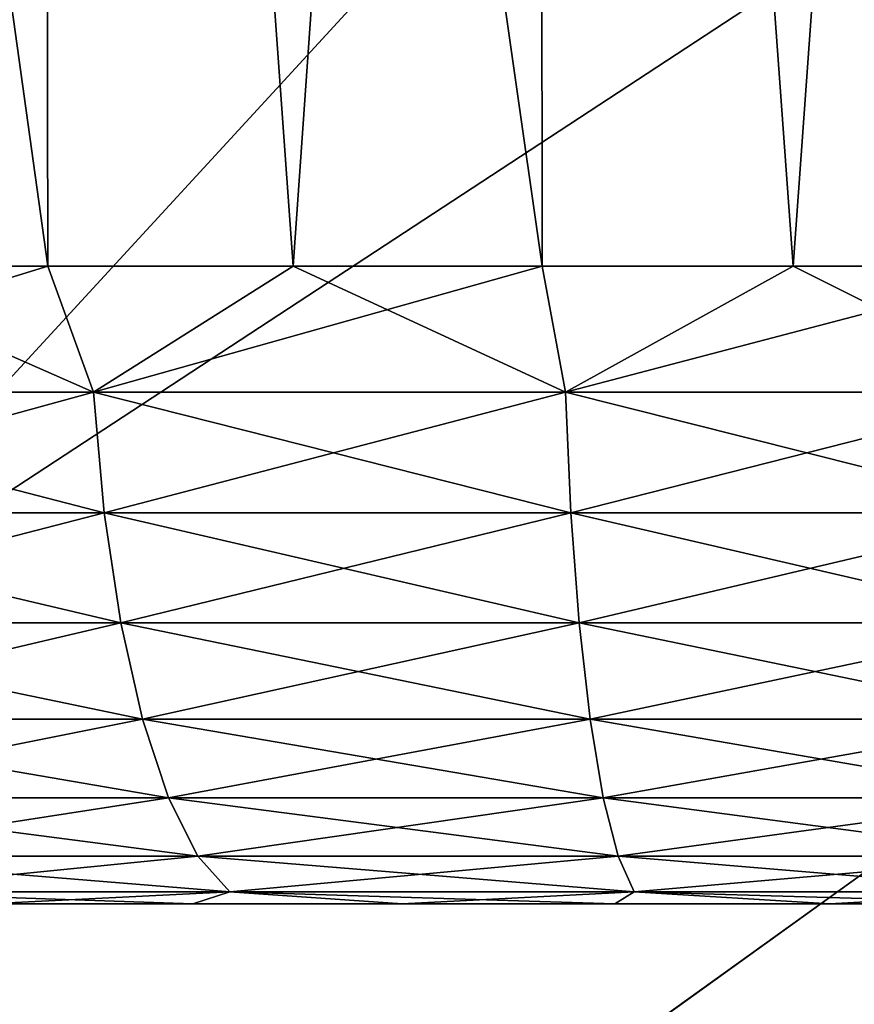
# Model space of a CAD drawing. Header units: millimetres. Extents: x -110 to 110, y 0 to 80.
# Tile 420 of 439: x 94.237 to 94.858, y 67.825 to 68.557. Entities that reach past the tile are written whole.
import ezdxf

# ---------------------------------------------------------------- set-up
doc = ezdxf.new("R2010")
doc.units = ezdxf.units.MM
doc.header["$LTSCALE"] = 59.460957
for name, color, linetype in [('14', 7, 'CONTINUOUS'), ('24', 7, 'CONTINUOUS'), ('28', 7, 'CONTINUOUS'), ('4', 7, 'CONTINUOUS'), ('403', 7, 'CONTINUOUS'), ('404', 7, 'CONTINUOUS'), ('407', 7, 'CONTINUOUS'), ('408', 7, 'CONTINUOUS'), ('409', 7, 'CONTINUOUS'), ('413', 7, 'CONTINUOUS'), ('414', 7, 'CONTINUOUS'), ('418', 7, 'CONTINUOUS'), ('419', 7, 'CONTINUOUS'), ('6', 7, 'CONTINUOUS'), ('8', 7, 'CONTINUOUS')]:
    doc.layers.add(name, color=color, linetype=linetype)

msp = doc.modelspace()

# ---------------------------------------------------------------- linework, layer by layer
at = {"layer": '14', "color": 7, "linetype": 'CONTINUOUS'}
for points in [[(-105, 80, 52.6982), (105, 80, 52.6982), (-83.44615, 65.95291, 52.45301), (-105, 80, 52.6982)], [(-83.44615, 65.95291, 52.45301), (105, 80, 52.6982), (-82.47688, 66, 52.45383), (-83.44615, 65.95291, 52.45301)], [(-82.47688, 66, 52.45383), (105, 80, 52.6982), (82.47688, 66, 52.45383), (-82.47688, 66, 52.45383)], [(82.47688, 66, 52.45383), (105, 80, 52.6982), (83.44615, 65.95291, 52.45301), (82.47688, 66, 52.45383)], [(83.44615, 65.95291, 52.45301), (105, 80, 52.6982), (84.40631, 65.8121, 52.45055), (83.44615, 65.95291, 52.45301)], [(84.40631, 65.8121, 52.45055), (105, 80, 52.6982), (85.34831, 65.57888, 52.44648), (84.40631, 65.8121, 52.45055)], [(85.34831, 65.57888, 52.44648), (105, 80, 52.6982), (86.26328, 65.25544, 52.44084), (85.34831, 65.57888, 52.44648)], [(86.26328, 65.25544, 52.44084), (105, 80, 52.6982), (87.1426, 64.84483, 52.43367), (86.26328, 65.25544, 52.44084)], [(87.1426, 64.84483, 52.43367), (105, 80, 52.6982), (87.97799, 64.35092, 52.42505), (87.1426, 64.84483, 52.43367)], [(87.97799, 64.35092, 52.42505), (105, 80, 52.6982), (88.76157, 63.77834, 52.41505), (87.97799, 64.35092, 52.42505)], [(88.76157, 63.77834, 52.41505), (105, 80, 52.6982), (89.48597, 63.1325, 52.40378), (88.76157, 63.77834, 52.41505)], [(89.48597, 63.1325, 52.40378), (105, 80, 52.6982), (93.82453, 58.86902, 52.32936), (89.48597, 63.1325, 52.40378)], [(93.82453, 58.86902, 52.32936), (105, 80, 52.6982), (94.48284, 58.15608, 52.31692), (93.82453, 58.86902, 52.32936)], [(94.48284, 58.15608, 52.31692), (105, 80, 52.6982), (95.06898, 57.38266, 52.30342), (94.48284, 58.15608, 52.31692)]]:
    msp.add_3dface(points, dxfattribs=at)
at = {"layer": '24', "color": 7, "linetype": 'CONTINUOUS'}
for points in [[(93.99943, 40, -44.49071), (94.56963, 40, -44.14441), (94.18733, 70.70524, -45.00078), (93.99943, 40, -44.49071)], [(94.18733, 70.70524, -45.00078), (94.56963, 40, -44.14441), (95.34112, 70.70524, -44.275), (94.18733, 70.70524, -45.00078)], [(94.56963, 40, -44.14441), (95.12382, 40, -43.77313), (95.34112, 70.70524, -44.275), (94.56963, 40, -44.14441)]]:
    msp.add_3dface(points, dxfattribs=at)
at = {"layer": '28', "color": 7, "linetype": 'CONTINUOUS'}
for points in [[(94.4718, 40, 44.20631), (93.37284, 40, 44.83282), (94.18733, 70.70524, 45.00078), (94.4718, 40, 44.20631)], [(95.34112, 70.70524, 44.275), (94.4718, 40, 44.20631), (94.18733, 70.70524, 45.00078), (95.34112, 70.70524, 44.275)], [(95.51406, 40, 43.48944), (94.4718, 40, 44.20631), (95.34112, 70.70524, 44.275), (95.51406, 40, 43.48944)]]:
    msp.add_3dface(points, dxfattribs=at)
at = {"layer": '4', "color": 7, "linetype": 'CONTINUOUS'}
for points in [[(-105.7, 75.7173, 55), (82.37019, 65.20782, 55), (105.7, 75.7173, 55), (-105.7, 75.7173, 55)], [(82.37019, 65.20782, 55), (83.4023, 65.07342, 55), (105.7, 75.7173, 55), (82.37019, 65.20782, 55)], [(83.4023, 65.07342, 55), (84.41896, 64.85048, 55), (105.7, 75.7173, 55), (83.4023, 65.07342, 55)], [(84.41896, 64.85048, 55), (85.4126, 64.54065, 55), (105.7, 75.7173, 55), (84.41896, 64.85048, 55)], [(85.4126, 64.54065, 55), (86.37581, 64.14625, 55), (105.7, 75.7173, 55), (85.4126, 64.54065, 55)], [(86.37581, 64.14625, 55), (87.30139, 63.67023, 55), (105.7, 75.7173, 55), (86.37581, 64.14625, 55)], [(87.30139, 63.67023, 55), (88.18246, 63.11612, 55), (105.7, 75.7173, 55), (87.30139, 63.67023, 55)], [(88.18246, 63.11612, 55), (89.01243, 62.48806, 55), (105.7, 75.7173, 55), (88.18246, 63.11612, 55)], [(89.01243, 62.48806, 55), (89.7792, 61.79657, 55), (105.7, 75.7173, 55), (89.01243, 62.48806, 55)], [(89.7792, 61.79657, 55), (92.78896, 58.83888, 55), (105.7, 75.7173, 55), (89.7792, 61.79657, 55)], [(92.78896, 58.83888, 55), (93.49373, 58.08431, 55), (105.7, 75.7173, 55), (92.78896, 58.83888, 55)], [(93.49373, 58.08431, 55), (94.13617, 57.26542, 55), (105.7, 75.7173, 55), (93.49373, 58.08431, 55)], [(94.13617, 57.26542, 55), (94.70558, 56.39416, 55), (105.7, 75.7173, 55), (94.13617, 57.26542, 55)], [(94.70558, 56.39416, 55), (95.19768, 55.47702, 55), (105.7, 75.7173, 55), (94.70558, 56.39416, 55)]]:
    msp.add_3dface(points, dxfattribs=at)
at = {"layer": '403', "color": 7, "linetype": 'CONTINUOUS'}
for points in [[(94.21349, 67.9, -32.89139), (94.2212, 67.9, -33.92804), (94.36593, 67.9, -32.84065), (94.21349, 67.9, -32.89139)], [(94.36593, 67.9, -37.15935), (94.2212, 67.9, -36.07196), (94.21349, 67.9, -37.10861), (94.36593, 67.9, -37.15935)], [(94.36593, 67.9, 32.84065), (94.2212, 67.9, 33.92804), (94.21349, 67.9, 32.89139), (94.36593, 67.9, 32.84065)], [(94.21349, 67.9, 37.10861), (94.2212, 67.9, 36.07196), (94.36593, 67.9, 37.15935), (94.21349, 67.9, 37.10861)], [(94.2212, 67.9, -33.92804), (94.39848, 67.9, -33.81941), (94.36593, 67.9, -32.84065), (94.2212, 67.9, -33.92804)], [(94.39848, 67.9, -36.18059), (94.2212, 67.9, -36.07196), (94.36593, 67.9, -37.15935), (94.39848, 67.9, -36.18059)], [(94.39848, 67.9, 33.81941), (94.2212, 67.9, 33.92804), (94.36593, 67.9, 32.84065), (94.39848, 67.9, 33.81941)], [(94.2212, 67.9, 36.07196), (94.39848, 67.9, 36.18059), (94.36593, 67.9, 37.15935), (94.2212, 67.9, 36.07196)], [(94.36593, 67.9, -32.84065), (94.39848, 67.9, -33.81941), (94.5216, 67.9, -32.80092), (94.36593, 67.9, -32.84065)], [(94.5216, 67.9, -37.19908), (94.39848, 67.9, -36.18059), (94.36593, 67.9, -37.15935), (94.5216, 67.9, -37.19908)], [(94.5216, 67.9, 32.80092), (94.39848, 67.9, 33.81941), (94.36593, 67.9, 32.84065), (94.5216, 67.9, 32.80092)], [(94.36593, 67.9, 37.15935), (94.39848, 67.9, 36.18059), (94.5216, 67.9, 37.19908), (94.36593, 67.9, 37.15935)], [(94.39848, 67.9, -33.81941), (94.59056, 67.9, -33.73985), (94.5216, 67.9, -32.80092), (94.39848, 67.9, -33.81941)], [(94.59056, 67.9, -36.26015), (94.39848, 67.9, -36.18059), (94.5216, 67.9, -37.19908), (94.59056, 67.9, -36.26015)], [(94.59056, 67.9, 33.73985), (94.39848, 67.9, 33.81941), (94.5216, 67.9, 32.80092), (94.59056, 67.9, 33.73985)], [(94.39848, 67.9, 36.18059), (94.59056, 67.9, 36.26015), (94.5216, 67.9, 37.19908), (94.39848, 67.9, 36.18059)], [(94.5216, 67.9, -32.80092), (94.59056, 67.9, -33.73985), (94.6797, 67.9, -32.77239), (94.5216, 67.9, -32.80092)], [(94.6797, 67.9, -37.22761), (94.59056, 67.9, -36.26015), (94.5216, 67.9, -37.19908), (94.6797, 67.9, -37.22761)], [(94.6797, 67.9, 32.77239), (94.59056, 67.9, 33.73985), (94.5216, 67.9, 32.80092), (94.6797, 67.9, 32.77239)], [(94.5216, 67.9, 37.19908), (94.59056, 67.9, 36.26015), (94.6797, 67.9, 37.22761), (94.5216, 67.9, 37.19908)], [(94.79273, 67.9, -36.30869), (94.59056, 67.9, -36.26015), (94.6797, 67.9, -37.22761), (94.79273, 67.9, -36.30869)], [(94.59056, 67.9, -33.73985), (94.79273, 67.9, -33.69131), (94.6797, 67.9, -32.77239), (94.59056, 67.9, -33.73985)], [(94.79273, 67.9, 33.69131), (94.59056, 67.9, 33.73985), (94.6797, 67.9, 32.77239), (94.79273, 67.9, 33.69131)], [(94.59056, 67.9, 36.26015), (94.79273, 67.9, 36.30869), (94.6797, 67.9, 37.22761), (94.59056, 67.9, 36.26015)], [(94.83944, 67.9, -37.24478), (94.79273, 67.9, -36.30869), (94.6797, 67.9, -37.22761), (94.83944, 67.9, -37.24478)], [(94.6797, 67.9, -32.77239), (94.79273, 67.9, -33.69131), (94.83944, 67.9, -32.75522), (94.6797, 67.9, -32.77239)], [(94.83944, 67.9, 32.75522), (94.79273, 67.9, 33.69131), (94.6797, 67.9, 32.77239), (94.83944, 67.9, 32.75522)], [(94.6797, 67.9, 37.22761), (94.79273, 67.9, 36.30869), (94.83944, 67.9, 37.24478), (94.6797, 67.9, 37.22761)], [(95, 67.9, -37.25052), (94.79273, 67.9, -36.30869), (94.83944, 67.9, -37.24478), (95, 67.9, -37.25052)], [(95, 67.9, -36.325), (94.79273, 67.9, -36.30869), (95, 67.9, -37.25052), (95, 67.9, -36.325)], [(94.79273, 67.9, -33.69131), (95, 67.9, -33.675), (94.83944, 67.9, -32.75522), (94.79273, 67.9, -33.69131)], [(95, 67.9, 33.675), (94.79273, 67.9, 33.69131), (95, 67.9, 32.74948), (95, 67.9, 33.675)], [(95, 67.9, 32.74948), (94.79273, 67.9, 33.69131), (94.83944, 67.9, 32.75522), (95, 67.9, 32.74948)], [(94.79273, 67.9, 36.30869), (95, 67.9, 36.325), (94.83944, 67.9, 37.24478), (94.79273, 67.9, 36.30869)], [(94.83944, 67.9, -32.75522), (95, 67.9, -33.675), (95, 67.9, -32.74948), (94.83944, 67.9, -32.75522)], [(94.83944, 67.9, 37.24478), (95, 67.9, 36.325), (95, 67.9, 37.25052), (94.83944, 67.9, 37.24478)]]:
    msp.add_3dface(points, dxfattribs=at)
at = {"layer": '404', "color": 7, "linetype": 'CONTINUOUS'}
for points in [[(93.89549, 70.97617, -32.33348), (94.2581, 68.37383, -32.35214), (94.25299, 70.97617, -32.21213), (93.89549, 70.97617, -32.33348)], [(94.07914, 68.37383, -32.40894), (94.2581, 68.37383, -32.35214), (93.89549, 70.97617, -32.33348), (94.07914, 68.37383, -32.40894)], [(94.2581, 68.37383, -32.35214), (94.44053, 68.37383, -32.30768), (94.25299, 70.97617, -32.21213), (94.2581, 68.37383, -32.35214)], [(94.25299, 70.97617, -32.21213), (94.62556, 68.37383, -32.27578), (94.62327, 70.97617, -32.13848), (94.25299, 70.97617, -32.21213)], [(94.44053, 68.37383, -32.30768), (94.62556, 68.37383, -32.27578), (94.25299, 70.97617, -32.21213), (94.44053, 68.37383, -32.30768)], [(94.62556, 68.37383, -32.27578), (94.81234, 68.37383, -32.25658), (94.62327, 70.97617, -32.13848), (94.62556, 68.37383, -32.27578)], [(94.62327, 70.97617, -32.13848), (95, 68.37383, -32.25017), (95, 70.97617, -32.11378), (94.62327, 70.97617, -32.13848)], [(94.81234, 68.37383, -32.25658), (95, 68.37383, -32.25017), (94.62327, 70.97617, -32.13848), (94.81234, 68.37383, -32.25658)]]:
    msp.add_3dface(points, dxfattribs=at)
at = {"layer": '407', "color": 7, "linetype": 'CONTINUOUS'}
for points in [[(94.25299, 70.97617, -37.78787), (94.07914, 68.37383, -37.59106), (93.89549, 70.97617, -37.66652), (94.25299, 70.97617, -37.78787)], [(94.2581, 68.37383, -37.64786), (94.07914, 68.37383, -37.59106), (94.25299, 70.97617, -37.78787), (94.2581, 68.37383, -37.64786)], [(94.44053, 68.37383, -37.69232), (94.2581, 68.37383, -37.64786), (94.25299, 70.97617, -37.78787), (94.44053, 68.37383, -37.69232)], [(94.62327, 70.97617, -37.86152), (94.44053, 68.37383, -37.69232), (94.25299, 70.97617, -37.78787), (94.62327, 70.97617, -37.86152)], [(94.62556, 68.37383, -37.72422), (94.44053, 68.37383, -37.69232), (94.62327, 70.97617, -37.86152), (94.62556, 68.37383, -37.72422)], [(95, 70.97617, -37.88622), (94.81234, 68.37383, -37.74342), (94.62327, 70.97617, -37.86152), (95, 70.97617, -37.88622)], [(94.81234, 68.37383, -37.74342), (94.62556, 68.37383, -37.72422), (94.62327, 70.97617, -37.86152), (94.81234, 68.37383, -37.74342)], [(95, 68.37383, -37.74983), (94.81234, 68.37383, -37.74342), (95, 70.97617, -37.88622), (95, 68.37383, -37.74983)]]:
    msp.add_3dface(points, dxfattribs=at)
at = {"layer": '408', "color": 7, "linetype": 'CONTINUOUS'}
for points in [[(94.07914, 68.37383, -32.40894), (93.95301, 68.2801, -32.47233), (94.29189, 68.2801, -32.3573), (94.07914, 68.37383, -32.40894)], [(94.2581, 68.37383, -32.35214), (94.07914, 68.37383, -32.40894), (94.29189, 68.2801, -32.3573), (94.2581, 68.37383, -32.35214)], [(94.44053, 68.37383, -32.30768), (94.2581, 68.37383, -32.35214), (94.29189, 68.2801, -32.3573), (94.44053, 68.37383, -32.30768)], [(94.44053, 68.37383, -32.30768), (94.29189, 68.2801, -32.3573), (94.64289, 68.2801, -32.28748), (94.44053, 68.37383, -32.30768)], [(94.62556, 68.37383, -32.27578), (94.44053, 68.37383, -32.30768), (94.64289, 68.2801, -32.28748), (94.62556, 68.37383, -32.27578)], [(94.81234, 68.37383, -32.25658), (94.62556, 68.37383, -32.27578), (94.64289, 68.2801, -32.28748), (94.81234, 68.37383, -32.25658)], [(94.81234, 68.37383, -32.25658), (94.64289, 68.2801, -32.28748), (95, 68.2801, -32.26407), (94.81234, 68.37383, -32.25658)], [(95, 68.37383, -32.25017), (94.81234, 68.37383, -32.25658), (95, 68.2801, -32.26407), (95, 68.37383, -32.25017)], [(93.95301, 68.2801, -32.47233), (94.30001, 68.19058, -32.38761), (94.29189, 68.2801, -32.3573), (93.95301, 68.2801, -32.47233)], [(93.96501, 68.19058, -32.50132), (94.30001, 68.19058, -32.38761), (93.95301, 68.2801, -32.47233), (93.96501, 68.19058, -32.50132)], [(94.29189, 68.2801, -32.3573), (94.64699, 68.19058, -32.31859), (94.64289, 68.2801, -32.28748), (94.29189, 68.2801, -32.3573)], [(94.30001, 68.19058, -32.38761), (94.64699, 68.19058, -32.31859), (94.29189, 68.2801, -32.3573), (94.30001, 68.19058, -32.38761)], [(94.64289, 68.2801, -32.28748), (95, 68.19058, -32.29545), (95, 68.2801, -32.26407), (94.64289, 68.2801, -32.28748)], [(94.64699, 68.19058, -32.31859), (95, 68.19058, -32.29545), (94.64289, 68.2801, -32.28748), (94.64699, 68.19058, -32.31859)], [(93.96501, 68.19058, -32.50132), (94.31236, 68.10861, -32.4337), (94.30001, 68.19058, -32.38761), (93.96501, 68.19058, -32.50132)], [(93.98327, 68.10861, -32.54541), (94.31236, 68.10861, -32.4337), (93.96501, 68.19058, -32.50132), (93.98327, 68.10861, -32.54541)], [(94.30001, 68.19058, -32.38761), (94.65321, 68.10861, -32.3659), (94.64699, 68.19058, -32.31859), (94.30001, 68.19058, -32.38761)], [(94.31236, 68.10861, -32.4337), (94.65321, 68.10861, -32.3659), (94.30001, 68.19058, -32.38761), (94.31236, 68.10861, -32.4337)], [(94.64699, 68.19058, -32.31859), (95, 68.10861, -32.34317), (95, 68.19058, -32.29545), (94.64699, 68.19058, -32.31859)], [(94.65321, 68.10861, -32.3659), (95, 68.10861, -32.34317), (94.64699, 68.19058, -32.31859), (94.65321, 68.10861, -32.3659)], [(93.98327, 68.10861, -32.54541), (94.3285, 68.03712, -32.49392), (94.31236, 68.10861, -32.4337), (93.98327, 68.10861, -32.54541)], [(94.00713, 68.03712, -32.60301), (94.3285, 68.03712, -32.49392), (93.98327, 68.10861, -32.54541), (94.00713, 68.03712, -32.60301)], [(94.31236, 68.10861, -32.4337), (94.66135, 68.03712, -32.42771), (94.65321, 68.10861, -32.3659), (94.31236, 68.10861, -32.4337)], [(94.3285, 68.03712, -32.49392), (94.66135, 68.03712, -32.42771), (94.31236, 68.10861, -32.4337), (94.3285, 68.03712, -32.49392)], [(94.65321, 68.10861, -32.3659), (95, 68.03712, -32.40551), (95, 68.10861, -32.34317), (94.65321, 68.10861, -32.3659)], [(94.66135, 68.03712, -32.42771), (95, 68.03712, -32.40551), (94.65321, 68.10861, -32.3659), (94.66135, 68.03712, -32.42771)], [(94.03573, 67.97869, -32.67204), (94.34784, 67.97869, -32.56609), (94.00713, 68.03712, -32.60301), (94.03573, 67.97869, -32.67204)], [(94.00713, 68.03712, -32.60301), (94.34784, 67.97869, -32.56609), (94.3285, 68.03712, -32.49392), (94.00713, 68.03712, -32.60301)], [(94.34784, 67.97869, -32.56609), (94.6711, 67.97869, -32.50179), (94.3285, 68.03712, -32.49392), (94.34784, 67.97869, -32.56609)], [(94.3285, 68.03712, -32.49392), (94.6711, 67.97869, -32.50179), (94.66135, 68.03712, -32.42771), (94.3285, 68.03712, -32.49392)], [(94.6711, 67.97869, -32.50179), (95, 67.97869, -32.48023), (94.66135, 68.03712, -32.42771), (94.6711, 67.97869, -32.50179)], [(94.66135, 68.03712, -32.42771), (95, 67.97869, -32.48023), (95, 68.03712, -32.40551), (94.66135, 68.03712, -32.42771)], [(94.03573, 67.97869, -32.67204), (94.36968, 67.93542, -32.64763), (94.34784, 67.97869, -32.56609), (94.03573, 67.97869, -32.67204)], [(94.06803, 67.93542, -32.75002), (94.36968, 67.93542, -32.64763), (94.03573, 67.97869, -32.67204), (94.06803, 67.93542, -32.75002)], [(94.34784, 67.97869, -32.56609), (94.68212, 67.93542, -32.58548), (94.6711, 67.97869, -32.50179), (94.34784, 67.97869, -32.56609)], [(94.36968, 67.93542, -32.64763), (94.68212, 67.93542, -32.58548), (94.34784, 67.97869, -32.56609), (94.36968, 67.93542, -32.64763)], [(94.68212, 67.93542, -32.58548), (95, 67.93542, -32.56464), (94.6711, 67.97869, -32.50179), (94.68212, 67.93542, -32.58548)], [(94.6711, 67.97869, -32.50179), (95, 67.93542, -32.56464), (95, 67.97869, -32.48023), (94.6711, 67.97869, -32.50179)], [(94.10288, 67.90887, -32.83416), (94.39325, 67.90887, -32.73559), (94.06803, 67.93542, -32.75002), (94.10288, 67.90887, -32.83416)], [(94.06803, 67.93542, -32.75002), (94.39325, 67.90887, -32.73559), (94.36968, 67.93542, -32.64763), (94.06803, 67.93542, -32.75002)], [(94.36968, 67.93542, -32.64763), (94.69401, 67.90887, -32.67576), (94.68212, 67.93542, -32.58548), (94.36968, 67.93542, -32.64763)], [(94.39325, 67.90887, -32.73559), (94.69401, 67.90887, -32.67576), (94.36968, 67.93542, -32.64763), (94.39325, 67.90887, -32.73559)], [(94.68212, 67.93542, -32.58548), (95, 67.90887, -32.65571), (95, 67.93542, -32.56464), (94.68212, 67.93542, -32.58548)], [(94.69401, 67.90887, -32.67576), (95, 67.90887, -32.65571), (94.68212, 67.93542, -32.58548), (94.69401, 67.90887, -32.67576)], [(94.21349, 67.9, -32.89139), (94.36593, 67.9, -32.84065), (94.10288, 67.90887, -32.83416), (94.21349, 67.9, -32.89139)], [(94.10288, 67.90887, -32.83416), (94.36593, 67.9, -32.84065), (94.39325, 67.90887, -32.73559), (94.10288, 67.90887, -32.83416)], [(94.36593, 67.9, -32.84065), (94.5216, 67.9, -32.80092), (94.39325, 67.90887, -32.73559), (94.36593, 67.9, -32.84065)], [(94.39325, 67.90887, -32.73559), (94.6797, 67.9, -32.77239), (94.69401, 67.90887, -32.67576), (94.39325, 67.90887, -32.73559)], [(94.5216, 67.9, -32.80092), (94.6797, 67.9, -32.77239), (94.39325, 67.90887, -32.73559), (94.5216, 67.9, -32.80092)], [(94.6797, 67.9, -32.77239), (94.83944, 67.9, -32.75522), (94.69401, 67.90887, -32.67576), (94.6797, 67.9, -32.77239)], [(94.69401, 67.90887, -32.67576), (95, 67.9, -32.74948), (95, 67.90887, -32.65571), (94.69401, 67.90887, -32.67576)], [(94.83944, 67.9, -32.75522), (95, 67.9, -32.74948), (94.69401, 67.90887, -32.67576), (94.83944, 67.9, -32.75522)]]:
    msp.add_3dface(points, dxfattribs=at)
at = {"layer": '409', "color": 7, "linetype": 'CONTINUOUS'}
for points in [[(94.2581, 68.37383, -37.64786), (94.29189, 68.2801, -37.6427), (93.95301, 68.2801, -37.52767), (94.2581, 68.37383, -37.64786)], [(94.07914, 68.37383, -37.59106), (94.2581, 68.37383, -37.64786), (93.95301, 68.2801, -37.52767), (94.07914, 68.37383, -37.59106)], [(94.2581, 68.37383, -37.64786), (94.44053, 68.37383, -37.69232), (94.29189, 68.2801, -37.6427), (94.2581, 68.37383, -37.64786)], [(94.62556, 68.37383, -37.72422), (94.64289, 68.2801, -37.71252), (94.29189, 68.2801, -37.6427), (94.62556, 68.37383, -37.72422)], [(94.44053, 68.37383, -37.69232), (94.62556, 68.37383, -37.72422), (94.29189, 68.2801, -37.6427), (94.44053, 68.37383, -37.69232)], [(94.62556, 68.37383, -37.72422), (94.81234, 68.37383, -37.74342), (94.64289, 68.2801, -37.71252), (94.62556, 68.37383, -37.72422)], [(94.81234, 68.37383, -37.74342), (95, 68.37383, -37.74983), (94.64289, 68.2801, -37.71252), (94.81234, 68.37383, -37.74342)], [(95, 68.37383, -37.74983), (95, 68.2801, -37.73593), (94.64289, 68.2801, -37.71252), (95, 68.37383, -37.74983)], [(94.29189, 68.2801, -37.6427), (93.96501, 68.19058, -37.49868), (93.95301, 68.2801, -37.52767), (94.29189, 68.2801, -37.6427)], [(94.30001, 68.19058, -37.61239), (93.96501, 68.19058, -37.49868), (94.29189, 68.2801, -37.6427), (94.30001, 68.19058, -37.61239)], [(94.64289, 68.2801, -37.71252), (94.30001, 68.19058, -37.61239), (94.29189, 68.2801, -37.6427), (94.64289, 68.2801, -37.71252)], [(94.64699, 68.19058, -37.68141), (94.30001, 68.19058, -37.61239), (94.64289, 68.2801, -37.71252), (94.64699, 68.19058, -37.68141)], [(95, 68.2801, -37.73593), (94.64699, 68.19058, -37.68141), (94.64289, 68.2801, -37.71252), (95, 68.2801, -37.73593)], [(95, 68.19058, -37.70455), (94.64699, 68.19058, -37.68141), (95, 68.2801, -37.73593), (95, 68.19058, -37.70455)], [(94.30001, 68.19058, -37.61239), (93.98327, 68.10861, -37.45459), (93.96501, 68.19058, -37.49868), (94.30001, 68.19058, -37.61239)], [(94.31236, 68.10861, -37.5663), (93.98327, 68.10861, -37.45459), (94.30001, 68.19058, -37.61239), (94.31236, 68.10861, -37.5663)], [(94.64699, 68.19058, -37.68141), (94.31236, 68.10861, -37.5663), (94.30001, 68.19058, -37.61239), (94.64699, 68.19058, -37.68141)], [(94.65321, 68.10861, -37.6341), (94.31236, 68.10861, -37.5663), (94.64699, 68.19058, -37.68141), (94.65321, 68.10861, -37.6341)], [(95, 68.19058, -37.70455), (94.65321, 68.10861, -37.6341), (94.64699, 68.19058, -37.68141), (95, 68.19058, -37.70455)], [(95, 68.10861, -37.65683), (94.65321, 68.10861, -37.6341), (95, 68.19058, -37.70455), (95, 68.10861, -37.65683)], [(94.31236, 68.10861, -37.5663), (94.00713, 68.03712, -37.39699), (93.98327, 68.10861, -37.45459), (94.31236, 68.10861, -37.5663)], [(94.3285, 68.03712, -37.50608), (94.00713, 68.03712, -37.39699), (94.31236, 68.10861, -37.5663), (94.3285, 68.03712, -37.50608)], [(94.65321, 68.10861, -37.6341), (94.3285, 68.03712, -37.50608), (94.31236, 68.10861, -37.5663), (94.65321, 68.10861, -37.6341)], [(94.66135, 68.03712, -37.57229), (94.3285, 68.03712, -37.50608), (94.65321, 68.10861, -37.6341), (94.66135, 68.03712, -37.57229)], [(95, 68.10861, -37.65683), (94.66135, 68.03712, -37.57229), (94.65321, 68.10861, -37.6341), (95, 68.10861, -37.65683)], [(95, 68.03712, -37.59449), (94.66135, 68.03712, -37.57229), (95, 68.10861, -37.65683), (95, 68.03712, -37.59449)], [(94.3285, 68.03712, -37.50608), (94.03573, 67.97869, -37.32796), (94.00713, 68.03712, -37.39699), (94.3285, 68.03712, -37.50608)], [(94.34784, 67.97869, -37.43391), (94.03573, 67.97869, -37.32796), (94.3285, 68.03712, -37.50608), (94.34784, 67.97869, -37.43391)], [(94.66135, 68.03712, -37.57229), (94.34784, 67.97869, -37.43391), (94.3285, 68.03712, -37.50608), (94.66135, 68.03712, -37.57229)], [(94.6711, 67.97869, -37.49821), (94.34784, 67.97869, -37.43391), (94.66135, 68.03712, -37.57229), (94.6711, 67.97869, -37.49821)], [(95, 68.03712, -37.59449), (94.6711, 67.97869, -37.49821), (94.66135, 68.03712, -37.57229), (95, 68.03712, -37.59449)], [(95, 67.97869, -37.51977), (94.6711, 67.97869, -37.49821), (95, 68.03712, -37.59449), (95, 67.97869, -37.51977)], [(94.34784, 67.97869, -37.43391), (94.06803, 67.93542, -37.24998), (94.03573, 67.97869, -37.32796), (94.34784, 67.97869, -37.43391)], [(94.36968, 67.93542, -37.35237), (94.06803, 67.93542, -37.24998), (94.34784, 67.97869, -37.43391), (94.36968, 67.93542, -37.35237)], [(94.6711, 67.97869, -37.49821), (94.36968, 67.93542, -37.35237), (94.34784, 67.97869, -37.43391), (94.6711, 67.97869, -37.49821)], [(94.68212, 67.93542, -37.41452), (94.36968, 67.93542, -37.35237), (94.6711, 67.97869, -37.49821), (94.68212, 67.93542, -37.41452)], [(95, 67.97869, -37.51977), (94.68212, 67.93542, -37.41452), (94.6711, 67.97869, -37.49821), (95, 67.97869, -37.51977)], [(95, 67.93542, -37.43536), (94.68212, 67.93542, -37.41452), (95, 67.97869, -37.51977), (95, 67.93542, -37.43536)], [(94.36968, 67.93542, -37.35237), (94.10288, 67.90887, -37.16584), (94.06803, 67.93542, -37.24998), (94.36968, 67.93542, -37.35237)], [(94.39325, 67.90887, -37.26441), (94.10288, 67.90887, -37.16584), (94.36968, 67.93542, -37.35237), (94.39325, 67.90887, -37.26441)], [(94.68212, 67.93542, -37.41452), (94.39325, 67.90887, -37.26441), (94.36968, 67.93542, -37.35237), (94.68212, 67.93542, -37.41452)], [(94.69401, 67.90887, -37.32424), (94.39325, 67.90887, -37.26441), (94.68212, 67.93542, -37.41452), (94.69401, 67.90887, -37.32424)], [(95, 67.93542, -37.43536), (94.69401, 67.90887, -37.32424), (94.68212, 67.93542, -37.41452), (95, 67.93542, -37.43536)], [(95, 67.90887, -37.34429), (94.69401, 67.90887, -37.32424), (95, 67.93542, -37.43536), (95, 67.90887, -37.34429)], [(94.39325, 67.90887, -37.26441), (94.21349, 67.9, -37.10861), (94.10288, 67.90887, -37.16584), (94.39325, 67.90887, -37.26441)], [(94.36593, 67.9, -37.15935), (94.21349, 67.9, -37.10861), (94.39325, 67.90887, -37.26441), (94.36593, 67.9, -37.15935)], [(94.5216, 67.9, -37.19908), (94.36593, 67.9, -37.15935), (94.39325, 67.90887, -37.26441), (94.5216, 67.9, -37.19908)], [(94.69401, 67.90887, -37.32424), (94.5216, 67.9, -37.19908), (94.39325, 67.90887, -37.26441), (94.69401, 67.90887, -37.32424)], [(94.6797, 67.9, -37.22761), (94.5216, 67.9, -37.19908), (94.69401, 67.90887, -37.32424), (94.6797, 67.9, -37.22761)], [(94.83944, 67.9, -37.24478), (94.6797, 67.9, -37.22761), (94.69401, 67.90887, -37.32424), (94.83944, 67.9, -37.24478)], [(95, 67.90887, -37.34429), (94.83944, 67.9, -37.24478), (94.69401, 67.90887, -37.32424), (95, 67.90887, -37.34429)], [(95, 67.9, -37.25052), (94.83944, 67.9, -37.24478), (95, 67.90887, -37.34429), (95, 67.9, -37.25052)]]:
    msp.add_3dface(points, dxfattribs=at)
at = {"layer": '413', "color": 7, "linetype": 'CONTINUOUS'}
for points in [[(94.07914, 68.37383, 37.59106), (94.2581, 68.37383, 37.64786), (93.89549, 70.97617, 37.66652), (94.07914, 68.37383, 37.59106)], [(93.89549, 70.97617, 37.66652), (94.2581, 68.37383, 37.64786), (94.25299, 70.97617, 37.78787), (93.89549, 70.97617, 37.66652)], [(94.25299, 70.97617, 37.78787), (94.62556, 68.37383, 37.72422), (94.62327, 70.97617, 37.86152), (94.25299, 70.97617, 37.78787)], [(94.2581, 68.37383, 37.64786), (94.44053, 68.37383, 37.69232), (94.25299, 70.97617, 37.78787), (94.2581, 68.37383, 37.64786)], [(94.44053, 68.37383, 37.69232), (94.62556, 68.37383, 37.72422), (94.25299, 70.97617, 37.78787), (94.44053, 68.37383, 37.69232)], [(94.81234, 68.37383, 37.74342), (95, 68.37383, 37.74983), (94.62327, 70.97617, 37.86152), (94.81234, 68.37383, 37.74342)], [(94.62327, 70.97617, 37.86152), (95, 68.37383, 37.74983), (95, 70.97617, 37.88622), (94.62327, 70.97617, 37.86152)], [(94.62556, 68.37383, 37.72422), (94.81234, 68.37383, 37.74342), (94.62327, 70.97617, 37.86152), (94.62556, 68.37383, 37.72422)]]:
    msp.add_3dface(points, dxfattribs=at)
at = {"layer": '414', "color": 7, "linetype": 'CONTINUOUS'}
for points in [[(94.25299, 70.97617, 32.21213), (94.07914, 68.37383, 32.40894), (93.89549, 70.97617, 32.33348), (94.25299, 70.97617, 32.21213)], [(94.2581, 68.37383, 32.35214), (94.07914, 68.37383, 32.40894), (94.25299, 70.97617, 32.21213), (94.2581, 68.37383, 32.35214)], [(94.62327, 70.97617, 32.13848), (94.44053, 68.37383, 32.30768), (94.25299, 70.97617, 32.21213), (94.62327, 70.97617, 32.13848)], [(94.44053, 68.37383, 32.30768), (94.2581, 68.37383, 32.35214), (94.25299, 70.97617, 32.21213), (94.44053, 68.37383, 32.30768)], [(94.62556, 68.37383, 32.27578), (94.44053, 68.37383, 32.30768), (94.62327, 70.97617, 32.13848), (94.62556, 68.37383, 32.27578)], [(95, 70.97617, 32.11378), (94.81234, 68.37383, 32.25658), (94.62327, 70.97617, 32.13848), (95, 70.97617, 32.11378)], [(94.81234, 68.37383, 32.25658), (94.62556, 68.37383, 32.27578), (94.62327, 70.97617, 32.13848), (94.81234, 68.37383, 32.25658)], [(95, 68.37383, 32.25017), (94.81234, 68.37383, 32.25658), (95, 70.97617, 32.11378), (95, 68.37383, 32.25017)]]:
    msp.add_3dface(points, dxfattribs=at)
at = {"layer": '418', "color": 7, "linetype": 'CONTINUOUS'}
for points in [[(94.07914, 68.37383, 37.59106), (93.95301, 68.2801, 37.52767), (94.29189, 68.2801, 37.6427), (94.07914, 68.37383, 37.59106)], [(94.2581, 68.37383, 37.64786), (94.07914, 68.37383, 37.59106), (94.29189, 68.2801, 37.6427), (94.2581, 68.37383, 37.64786)], [(94.44053, 68.37383, 37.69232), (94.2581, 68.37383, 37.64786), (94.29189, 68.2801, 37.6427), (94.44053, 68.37383, 37.69232)], [(94.44053, 68.37383, 37.69232), (94.29189, 68.2801, 37.6427), (94.64289, 68.2801, 37.71252), (94.44053, 68.37383, 37.69232)], [(94.62556, 68.37383, 37.72422), (94.44053, 68.37383, 37.69232), (94.64289, 68.2801, 37.71252), (94.62556, 68.37383, 37.72422)], [(94.81234, 68.37383, 37.74342), (94.62556, 68.37383, 37.72422), (94.64289, 68.2801, 37.71252), (94.81234, 68.37383, 37.74342)], [(94.81234, 68.37383, 37.74342), (94.64289, 68.2801, 37.71252), (95, 68.2801, 37.73593), (94.81234, 68.37383, 37.74342)], [(95, 68.37383, 37.74983), (94.81234, 68.37383, 37.74342), (95, 68.2801, 37.73593), (95, 68.37383, 37.74983)], [(93.95301, 68.2801, 37.52767), (94.30001, 68.19058, 37.61239), (94.29189, 68.2801, 37.6427), (93.95301, 68.2801, 37.52767)], [(93.96501, 68.19058, 37.49868), (94.30001, 68.19058, 37.61239), (93.95301, 68.2801, 37.52767), (93.96501, 68.19058, 37.49868)], [(94.29189, 68.2801, 37.6427), (94.64699, 68.19058, 37.68141), (94.64289, 68.2801, 37.71252), (94.29189, 68.2801, 37.6427)], [(94.30001, 68.19058, 37.61239), (94.64699, 68.19058, 37.68141), (94.29189, 68.2801, 37.6427), (94.30001, 68.19058, 37.61239)], [(94.64699, 68.19058, 37.68141), (95, 68.19058, 37.70455), (94.64289, 68.2801, 37.71252), (94.64699, 68.19058, 37.68141)], [(94.64289, 68.2801, 37.71252), (95, 68.19058, 37.70455), (95, 68.2801, 37.73593), (94.64289, 68.2801, 37.71252)], [(93.96501, 68.19058, 37.49868), (94.31236, 68.10861, 37.5663), (94.30001, 68.19058, 37.61239), (93.96501, 68.19058, 37.49868)], [(93.98327, 68.10861, 37.45459), (94.31236, 68.10861, 37.5663), (93.96501, 68.19058, 37.49868), (93.98327, 68.10861, 37.45459)], [(94.30001, 68.19058, 37.61239), (94.65321, 68.10861, 37.6341), (94.64699, 68.19058, 37.68141), (94.30001, 68.19058, 37.61239)], [(94.31236, 68.10861, 37.5663), (94.65321, 68.10861, 37.6341), (94.30001, 68.19058, 37.61239), (94.31236, 68.10861, 37.5663)], [(94.64699, 68.19058, 37.68141), (95, 68.10861, 37.65683), (95, 68.19058, 37.70455), (94.64699, 68.19058, 37.68141)], [(94.65321, 68.10861, 37.6341), (95, 68.10861, 37.65683), (94.64699, 68.19058, 37.68141), (94.65321, 68.10861, 37.6341)], [(93.98327, 68.10861, 37.45459), (94.3285, 68.03712, 37.50608), (94.31236, 68.10861, 37.5663), (93.98327, 68.10861, 37.45459)], [(94.00713, 68.03712, 37.39699), (94.3285, 68.03712, 37.50608), (93.98327, 68.10861, 37.45459), (94.00713, 68.03712, 37.39699)], [(94.31236, 68.10861, 37.5663), (94.66135, 68.03712, 37.57229), (94.65321, 68.10861, 37.6341), (94.31236, 68.10861, 37.5663)], [(94.3285, 68.03712, 37.50608), (94.66135, 68.03712, 37.57229), (94.31236, 68.10861, 37.5663), (94.3285, 68.03712, 37.50608)], [(94.65321, 68.10861, 37.6341), (95, 68.03712, 37.59449), (95, 68.10861, 37.65683), (94.65321, 68.10861, 37.6341)], [(94.66135, 68.03712, 37.57229), (95, 68.03712, 37.59449), (94.65321, 68.10861, 37.6341), (94.66135, 68.03712, 37.57229)], [(94.03573, 67.97869, 37.32796), (94.34784, 67.97869, 37.43391), (94.00713, 68.03712, 37.39699), (94.03573, 67.97869, 37.32796)], [(94.00713, 68.03712, 37.39699), (94.34784, 67.97869, 37.43391), (94.3285, 68.03712, 37.50608), (94.00713, 68.03712, 37.39699)], [(94.34784, 67.97869, 37.43391), (94.6711, 67.97869, 37.49821), (94.3285, 68.03712, 37.50608), (94.34784, 67.97869, 37.43391)], [(94.3285, 68.03712, 37.50608), (94.6711, 67.97869, 37.49821), (94.66135, 68.03712, 37.57229), (94.3285, 68.03712, 37.50608)], [(94.6711, 67.97869, 37.49821), (95, 67.97869, 37.51977), (94.66135, 68.03712, 37.57229), (94.6711, 67.97869, 37.49821)], [(94.66135, 68.03712, 37.57229), (95, 67.97869, 37.51977), (95, 68.03712, 37.59449), (94.66135, 68.03712, 37.57229)], [(94.06803, 67.93542, 37.24998), (94.36968, 67.93542, 37.35237), (94.03573, 67.97869, 37.32796), (94.06803, 67.93542, 37.24998)], [(94.03573, 67.97869, 37.32796), (94.36968, 67.93542, 37.35237), (94.34784, 67.97869, 37.43391), (94.03573, 67.97869, 37.32796)], [(94.36968, 67.93542, 37.35237), (94.68212, 67.93542, 37.41452), (94.34784, 67.97869, 37.43391), (94.36968, 67.93542, 37.35237)], [(94.34784, 67.97869, 37.43391), (94.68212, 67.93542, 37.41452), (94.6711, 67.97869, 37.49821), (94.34784, 67.97869, 37.43391)], [(94.68212, 67.93542, 37.41452), (95, 67.93542, 37.43536), (94.6711, 67.97869, 37.49821), (94.68212, 67.93542, 37.41452)], [(94.6711, 67.97869, 37.49821), (95, 67.93542, 37.43536), (95, 67.97869, 37.51977), (94.6711, 67.97869, 37.49821)], [(94.10288, 67.90887, 37.16584), (94.39325, 67.90887, 37.26441), (94.06803, 67.93542, 37.24998), (94.10288, 67.90887, 37.16584)], [(94.06803, 67.93542, 37.24998), (94.39325, 67.90887, 37.26441), (94.36968, 67.93542, 37.35237), (94.06803, 67.93542, 37.24998)], [(94.39325, 67.90887, 37.26441), (94.69401, 67.90887, 37.32424), (94.36968, 67.93542, 37.35237), (94.39325, 67.90887, 37.26441)], [(94.36968, 67.93542, 37.35237), (94.69401, 67.90887, 37.32424), (94.68212, 67.93542, 37.41452), (94.36968, 67.93542, 37.35237)], [(94.69401, 67.90887, 37.32424), (95, 67.90887, 37.34429), (94.68212, 67.93542, 37.41452), (94.69401, 67.90887, 37.32424)], [(94.68212, 67.93542, 37.41452), (95, 67.90887, 37.34429), (95, 67.93542, 37.43536), (94.68212, 67.93542, 37.41452)], [(94.10288, 67.90887, 37.16584), (94.36593, 67.9, 37.15935), (94.39325, 67.90887, 37.26441), (94.10288, 67.90887, 37.16584)], [(94.21349, 67.9, 37.10861), (94.36593, 67.9, 37.15935), (94.10288, 67.90887, 37.16584), (94.21349, 67.9, 37.10861)], [(94.36593, 67.9, 37.15935), (94.5216, 67.9, 37.19908), (94.39325, 67.90887, 37.26441), (94.36593, 67.9, 37.15935)], [(94.39325, 67.90887, 37.26441), (94.6797, 67.9, 37.22761), (94.69401, 67.90887, 37.32424), (94.39325, 67.90887, 37.26441)], [(94.5216, 67.9, 37.19908), (94.6797, 67.9, 37.22761), (94.39325, 67.90887, 37.26441), (94.5216, 67.9, 37.19908)], [(94.6797, 67.9, 37.22761), (94.83944, 67.9, 37.24478), (94.69401, 67.90887, 37.32424), (94.6797, 67.9, 37.22761)], [(94.83944, 67.9, 37.24478), (95, 67.9, 37.25052), (94.69401, 67.90887, 37.32424), (94.83944, 67.9, 37.24478)], [(94.69401, 67.90887, 37.32424), (95, 67.9, 37.25052), (95, 67.90887, 37.34429), (94.69401, 67.90887, 37.32424)]]:
    msp.add_3dface(points, dxfattribs=at)
at = {"layer": '419', "color": 7, "linetype": 'CONTINUOUS'}
for points in [[(94.07914, 68.37383, 32.40894), (94.2581, 68.37383, 32.35214), (93.95301, 68.2801, 32.47233), (94.07914, 68.37383, 32.40894)], [(94.2581, 68.37383, 32.35214), (94.29189, 68.2801, 32.3573), (93.95301, 68.2801, 32.47233), (94.2581, 68.37383, 32.35214)], [(94.2581, 68.37383, 32.35214), (94.44053, 68.37383, 32.30768), (94.29189, 68.2801, 32.3573), (94.2581, 68.37383, 32.35214)], [(94.44053, 68.37383, 32.30768), (94.62556, 68.37383, 32.27578), (94.29189, 68.2801, 32.3573), (94.44053, 68.37383, 32.30768)], [(94.62556, 68.37383, 32.27578), (94.64289, 68.2801, 32.28748), (94.29189, 68.2801, 32.3573), (94.62556, 68.37383, 32.27578)], [(94.62556, 68.37383, 32.27578), (94.81234, 68.37383, 32.25658), (94.64289, 68.2801, 32.28748), (94.62556, 68.37383, 32.27578)], [(94.81234, 68.37383, 32.25658), (95, 68.37383, 32.25017), (94.64289, 68.2801, 32.28748), (94.81234, 68.37383, 32.25658)], [(95, 68.37383, 32.25017), (95, 68.2801, 32.26407), (94.64289, 68.2801, 32.28748), (95, 68.37383, 32.25017)], [(94.29189, 68.2801, 32.3573), (93.96501, 68.19058, 32.50132), (93.95301, 68.2801, 32.47233), (94.29189, 68.2801, 32.3573)], [(94.30001, 68.19058, 32.38761), (93.96501, 68.19058, 32.50132), (94.29189, 68.2801, 32.3573), (94.30001, 68.19058, 32.38761)], [(94.64289, 68.2801, 32.28748), (94.30001, 68.19058, 32.38761), (94.29189, 68.2801, 32.3573), (94.64289, 68.2801, 32.28748)], [(94.64699, 68.19058, 32.31859), (94.30001, 68.19058, 32.38761), (94.64289, 68.2801, 32.28748), (94.64699, 68.19058, 32.31859)], [(95, 68.2801, 32.26407), (94.64699, 68.19058, 32.31859), (94.64289, 68.2801, 32.28748), (95, 68.2801, 32.26407)], [(95, 68.19058, 32.29545), (94.64699, 68.19058, 32.31859), (95, 68.2801, 32.26407), (95, 68.19058, 32.29545)], [(94.30001, 68.19058, 32.38761), (93.98327, 68.10861, 32.54541), (93.96501, 68.19058, 32.50132), (94.30001, 68.19058, 32.38761)], [(94.31236, 68.10861, 32.4337), (93.98327, 68.10861, 32.54541), (94.30001, 68.19058, 32.38761), (94.31236, 68.10861, 32.4337)], [(94.64699, 68.19058, 32.31859), (94.31236, 68.10861, 32.4337), (94.30001, 68.19058, 32.38761), (94.64699, 68.19058, 32.31859)], [(94.65321, 68.10861, 32.3659), (94.31236, 68.10861, 32.4337), (94.64699, 68.19058, 32.31859), (94.65321, 68.10861, 32.3659)], [(95, 68.19058, 32.29545), (94.65321, 68.10861, 32.3659), (94.64699, 68.19058, 32.31859), (95, 68.19058, 32.29545)], [(95, 68.10861, 32.34317), (94.65321, 68.10861, 32.3659), (95, 68.19058, 32.29545), (95, 68.10861, 32.34317)], [(94.31236, 68.10861, 32.4337), (94.00713, 68.03712, 32.60301), (93.98327, 68.10861, 32.54541), (94.31236, 68.10861, 32.4337)], [(94.3285, 68.03712, 32.49392), (94.00713, 68.03712, 32.60301), (94.31236, 68.10861, 32.4337), (94.3285, 68.03712, 32.49392)], [(94.65321, 68.10861, 32.3659), (94.3285, 68.03712, 32.49392), (94.31236, 68.10861, 32.4337), (94.65321, 68.10861, 32.3659)], [(94.66135, 68.03712, 32.42771), (94.3285, 68.03712, 32.49392), (94.65321, 68.10861, 32.3659), (94.66135, 68.03712, 32.42771)], [(95, 68.10861, 32.34317), (94.66135, 68.03712, 32.42771), (94.65321, 68.10861, 32.3659), (95, 68.10861, 32.34317)], [(95, 68.03712, 32.40551), (94.66135, 68.03712, 32.42771), (95, 68.10861, 32.34317), (95, 68.03712, 32.40551)], [(94.3285, 68.03712, 32.49392), (94.03573, 67.97869, 32.67204), (94.00713, 68.03712, 32.60301), (94.3285, 68.03712, 32.49392)], [(94.34784, 67.97869, 32.56609), (94.03573, 67.97869, 32.67204), (94.3285, 68.03712, 32.49392), (94.34784, 67.97869, 32.56609)], [(94.66135, 68.03712, 32.42771), (94.34784, 67.97869, 32.56609), (94.3285, 68.03712, 32.49392), (94.66135, 68.03712, 32.42771)], [(94.6711, 67.97869, 32.50179), (94.34784, 67.97869, 32.56609), (94.66135, 68.03712, 32.42771), (94.6711, 67.97869, 32.50179)], [(95, 68.03712, 32.40551), (94.6711, 67.97869, 32.50179), (94.66135, 68.03712, 32.42771), (95, 68.03712, 32.40551)], [(95, 67.97869, 32.48023), (94.6711, 67.97869, 32.50179), (95, 68.03712, 32.40551), (95, 67.97869, 32.48023)], [(94.34784, 67.97869, 32.56609), (94.06803, 67.93542, 32.75002), (94.03573, 67.97869, 32.67204), (94.34784, 67.97869, 32.56609)], [(94.36968, 67.93542, 32.64763), (94.06803, 67.93542, 32.75002), (94.34784, 67.97869, 32.56609), (94.36968, 67.93542, 32.64763)], [(94.6711, 67.97869, 32.50179), (94.36968, 67.93542, 32.64763), (94.34784, 67.97869, 32.56609), (94.6711, 67.97869, 32.50179)], [(94.68212, 67.93542, 32.58548), (94.36968, 67.93542, 32.64763), (94.6711, 67.97869, 32.50179), (94.68212, 67.93542, 32.58548)], [(95, 67.97869, 32.48023), (94.68212, 67.93542, 32.58548), (94.6711, 67.97869, 32.50179), (95, 67.97869, 32.48023)], [(95, 67.93542, 32.56464), (94.68212, 67.93542, 32.58548), (95, 67.97869, 32.48023), (95, 67.93542, 32.56464)], [(94.36968, 67.93542, 32.64763), (94.10288, 67.90887, 32.83416), (94.06803, 67.93542, 32.75002), (94.36968, 67.93542, 32.64763)], [(94.39325, 67.90887, 32.73559), (94.10288, 67.90887, 32.83416), (94.36968, 67.93542, 32.64763), (94.39325, 67.90887, 32.73559)], [(94.68212, 67.93542, 32.58548), (94.39325, 67.90887, 32.73559), (94.36968, 67.93542, 32.64763), (94.68212, 67.93542, 32.58548)], [(94.69401, 67.90887, 32.67576), (94.39325, 67.90887, 32.73559), (94.68212, 67.93542, 32.58548), (94.69401, 67.90887, 32.67576)], [(95, 67.93542, 32.56464), (94.69401, 67.90887, 32.67576), (94.68212, 67.93542, 32.58548), (95, 67.93542, 32.56464)], [(95, 67.90887, 32.65571), (94.69401, 67.90887, 32.67576), (95, 67.93542, 32.56464), (95, 67.90887, 32.65571)], [(94.39325, 67.90887, 32.73559), (94.21349, 67.9, 32.89139), (94.10288, 67.90887, 32.83416), (94.39325, 67.90887, 32.73559)], [(94.36593, 67.9, 32.84065), (94.21349, 67.9, 32.89139), (94.39325, 67.90887, 32.73559), (94.36593, 67.9, 32.84065)], [(94.5216, 67.9, 32.80092), (94.36593, 67.9, 32.84065), (94.39325, 67.90887, 32.73559), (94.5216, 67.9, 32.80092)], [(94.69401, 67.90887, 32.67576), (94.5216, 67.9, 32.80092), (94.39325, 67.90887, 32.73559), (94.69401, 67.90887, 32.67576)], [(94.6797, 67.9, 32.77239), (94.5216, 67.9, 32.80092), (94.69401, 67.90887, 32.67576), (94.6797, 67.9, 32.77239)], [(94.83944, 67.9, 32.75522), (94.6797, 67.9, 32.77239), (94.69401, 67.90887, 32.67576), (94.83944, 67.9, 32.75522)], [(95, 67.90887, 32.65571), (94.83944, 67.9, 32.75522), (94.69401, 67.90887, 32.67576), (95, 67.90887, 32.65571)], [(95, 67.9, 32.74948), (94.83944, 67.9, 32.75522), (95, 67.90887, 32.65571), (95, 67.9, 32.74948)]]:
    msp.add_3dface(points, dxfattribs=at)
at = {"layer": '6', "color": 7, "linetype": 'CONTINUOUS'}
for points in [[(110, 0, -55), (-110, 0, -55), (110, 80, -55), (110, 0, -55)], [(110, 80, -55), (-110, 0, -55), (-110, 80, -55), (110, 80, -55)]]:
    msp.add_3dface(points, dxfattribs=at)
at = {"layer": '8', "color": 7, "linetype": 'CONTINUOUS'}
for points in [[(105, 80, -52.6982), (-105, 80, -52.6982), (83.44615, 65.95291, -52.45301), (105, 80, -52.6982)], [(84.40631, 65.8121, -52.45055), (105, 80, -52.6982), (83.44615, 65.95291, -52.45301), (84.40631, 65.8121, -52.45055)], [(85.34831, 65.57888, -52.44648), (105, 80, -52.6982), (84.40631, 65.8121, -52.45055), (85.34831, 65.57888, -52.44648)], [(86.26328, 65.25544, -52.44084), (105, 80, -52.6982), (85.34831, 65.57888, -52.44648), (86.26328, 65.25544, -52.44084)], [(87.1426, 64.84483, -52.43367), (105, 80, -52.6982), (86.26328, 65.25544, -52.44084), (87.1426, 64.84483, -52.43367)], [(87.97799, 64.35092, -52.42505), (105, 80, -52.6982), (87.1426, 64.84483, -52.43367), (87.97799, 64.35092, -52.42505)], [(88.76157, 63.77834, -52.41505), (105, 80, -52.6982), (87.97799, 64.35092, -52.42505), (88.76157, 63.77834, -52.41505)], [(89.48597, 63.1325, -52.40378), (105, 80, -52.6982), (88.76157, 63.77834, -52.41505), (89.48597, 63.1325, -52.40378)], [(93.82453, 58.86902, -52.32936), (105, 80, -52.6982), (89.48597, 63.1325, -52.40378), (93.82453, 58.86902, -52.32936)], [(94.48284, 58.15608, -52.31692), (105, 80, -52.6982), (93.82453, 58.86902, -52.32936), (94.48284, 58.15608, -52.31692)], [(95.06898, 57.38266, -52.30342), (105, 80, -52.6982), (94.48284, 58.15608, -52.31692), (95.06898, 57.38266, -52.30342)]]:
    msp.add_3dface(points, dxfattribs=at)

doc.saveas('drawing.dxf')
